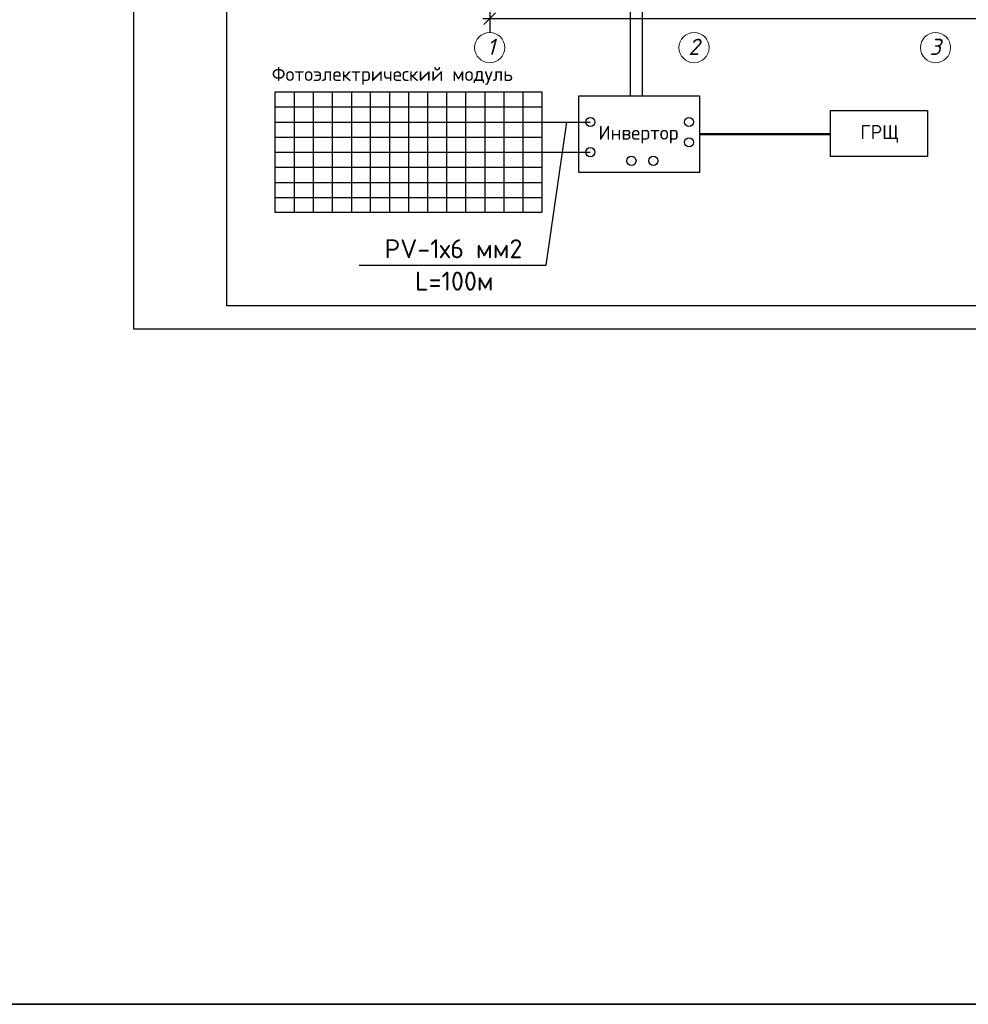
# Model space of a CAD drawing. Header units: millimetres. Extents: x 1114507 to 93926427, y 174473 to 817039.
# Tile 395 of 483: x 2002255 to 2022681, y 741235 to 762434. Entities that reach past the tile are written whole.
import ezdxf

# ---------------------------------------------------------------- set-up
doc = ezdxf.new("R2010")
doc.units = ezdxf.units.MM
for name, color, linetype in [('(002) Рамка', 7, 'Continuous'), ('PDF10_Geometry', 7, 'Continuous'), ('PDF10_Text', 7, 'Continuous'), ('RAZMERNAR', 152, 'Continuous')]:
    doc.layers.add(name, color=color, linetype=linetype)
doc.layers.add('PLAN', color=250, linetype='Continuous', lineweight=25)
doc.styles.add('PDF ISOCPEUR', font='isocpeur.TTF')
doc.styles.get("Standard").update_dxf_attribs({"font": 'isocpeui.ttf'})
doc.styles.add('WMF-Times New Roman0', font='times.ttf')
doc.dimstyles.new('ISO-25$0', dxfattribs={"dimtxt": 300, "dimasz": 200, "dimexe": 100, "dimexo": 300, "dimgap": 50, "dimtad": 1, "dimdec": 0, "dimtxsty": 'Standard', "dimblk": 'OBLIQUE', "dimcen": 250, "dimadec": 0, "dimazin": 0, "dimtfac": 1, "dimtdec": 0, "dimtmove": 0, "dimatfit": 3, "dimldrblk": 'OBLIQUE', "dimfxl": 0, "dimarcsym": 0})

# ---------------------------------------------------------------- blocks, each defined once
blk = doc.blocks.new('dhyjfyuk')
at = {"style": 'WMF-Times New Roman0'}
for s, insert, char_height, width, attachment_point in [('\\pi924.63548;{\\fISOCPEUR|b0|i1|c0|p34;Samarqand viloyati Toyloq tumani "\\fISOCPEUR|b0|i1|c204|p34;Хо\\fISOCPEUR|b0|i1|c0|p34;n\\fISOCPEUR|b0|i1|c204|p34;с\\fISOCPEUR|b0|i1|c0|p34;h\\fISOCPEUR|b0|i1|c204|p34;о\\fISOCPEUR|b0|i1|c0|p34;rb\\fISOCPEUR|b0|i1|c204|p34;о\\fISOCPEUR|b0|i1|c0|p34;g\'" \\fISOCPEUR|b0|i1|c204|p34;М\\fISOCPEUR|b0|i1|c0|p34;FY dagi 11-son \\P\\pi16770.62033;maktabni rekonstruksiya qilish. \\P\\pi11200.3173;(360 o\'quvchi o\'rinli qo\'shimcha bino qurish).}', (4415422, -1193420), 1400, 60812.6, 4), ('\\pi12888.864;{\\fTimes New Roman|b1|i0|c204|p18;\\C0;MCHJ\\P\\pi2815.884;\\C1;"PARVIZ  PROEKT  SERVIS"\\C0;\\P\\pi9383.364;Samarqand sh.\\C256; }', (4448452, -1205594), 1200, 29788.7, 1)]:
    blk.add_mtext(s, dxfattribs=dict(at, insert=insert, char_height=char_height, width=width, attachment_point=attachment_point))
blk = doc.blocks.new('_Oblique')
at = {"color": 0, "linetype": 'ByBlock', "lineweight": -2}
blk.add_line((-0.5, -0.5), (0.5, 0.5), dxfattribs=at)
blk = doc.blocks.new('*D1502')
at = {"layer": 'Defpoints', "color": 0, "lineweight": 35, "ltscale": 100, "transparency": 16777216}
for p in [(2012375, 766719), (2039375, 766719), (2039375, 762457)]:
    blk.add_point(p, dxfattribs=at)
at = {"layer": 'RAZMERNAR', "color": 0, "lineweight": -2, "ltscale": 100, "transparency": 16777216}
for p, q in [((2012375, 766319), (2012375, 762157)), ((2039375, 766319), (2039375, 762157)), ((2012225, 762457), (2039525, 762457))]:
    blk.add_line(p, q, dxfattribs=at)
at = {"layer": 'RAZMERNAR', "color": 0, "lineweight": -2, "ltscale": 100, "transparency": 16777216, "xscale": 250, "yscale": 250, "zscale": 250, "rotation": 180}
blk.add_blockref('_Oblique', (2012375, 762457), dxfattribs=at)
at = {"layer": 'RAZMERNAR', "color": 0, "lineweight": -2, "ltscale": 100, "transparency": 16777216, "xscale": 250, "yscale": 250, "zscale": 250}
blk.add_blockref('_Oblique', (2039375, 762457), dxfattribs=at)
at = {"layer": 'RAZMERNAR', "color": 0, "lineweight": 0, "ltscale": 100, "transparency": 16777216, "insert": (2025875, 762704), "char_height": 250, "attachment_point": 5}
blk.add_mtext('27000', dxfattribs=at)

msp = doc.modelspace()

# ---------------------------------------------------------------- linework, layer by layer
at = {"color": 0, "lineweight": 35, "ltscale": 100}
msp.add_lwpolyline([(1114507.2, 817038.9), (2439942.4, 817038.9), (2439942.4, 741234.8), (1114507.2, 741234.8)], close=True, dxfattribs=at)
at = {"color": 5, "elevation": 0}
msp.add_lwpolyline([(2004714.2, 785471.7), (2057572.2, 785471.7), (2057572.2, 755771.7), (2004714.2, 755771.7)], close=True, dxfattribs=at)
at = {"color": 5, "lineweight": 30, "elevation": 0}
msp.add_lwpolyline([(2006714.2, 784971.7), (2057072.2, 784971.7), (2057072.2, 756271.7), (2006714.2, 756271.7)], close=True, dxfattribs=at)
at = {"layer": 'Defpoints', "color": 3, "linetype": 'ByBlock', "elevation": 0}
msp.add_lwpolyline([(2004714.2, 785471.7), (2046714.2, 785471.7), (2046714.2, 755771.7), (2004714.2, 755771.7)], close=True, dxfattribs=at)
at = {"layer": 'PDF10_Geometry', "lineweight": 25}
for points in [[(2012128.5, 763401.8), (2015660, 763401.8), (2015660, 760793.4)], [(2012128.5, 762931.8), (2015397.5, 762931.8), (2015397.5, 760793.4)], [(2007754.4, 760882.4), (2013500.5, 760882.4)], [(2009566.7, 757147.6), (2013589.4, 757147.6), (2014038.2, 760230.3)], [(2013348, 760230.3), (2014542.1, 760230.3)], [(2013348, 759582.4), (2014542.1, 759582.4)]]:
    msp.add_lwpolyline(points, dxfattribs=at)
for points in [[(2007754.4, 760882.4), (2013500.5, 760882.4), (2013500.5, 758282.4), (2007754.4, 758282.4)], [(2014296.5, 759142), (2014296.5, 760793.4), (2016896.4, 760793.4), (2016896.4, 759142)], [(2019712.3, 760475.9), (2021799.9, 760475.9), (2021799.9, 759489.2), (2019712.3, 759489.2)]]:
    msp.add_lwpolyline(points, close=True, dxfattribs=at)
at = {"layer": 'PDF10_Geometry', "color": 254, "lineweight": 25, "true_color": 0xdbdbdb}
for points in [[(2008165.1, 760882.4), (2008165.1, 758282.4)], [(2008575.9, 760882.4), (2008575.9, 758282.4)], [(2008986.6, 760882.4), (2008986.6, 758282.4)], [(2009397.3, 760882.4), (2009397.3, 758282.4)], [(2009803.8, 760882.4), (2009803.8, 758282.4)], [(2010214.6, 760882.4), (2010214.6, 758282.4)], [(2010625.3, 760882.4), (2010625.3, 758282.4)], [(2011036, 760882.4), (2011036, 758282.4)], [(2011446.8, 760882.4), (2011446.8, 758282.4)], [(2011857.5, 760882.4), (2011857.5, 758282.4)], [(2012268.3, 760882.4), (2012268.3, 758282.4)], [(2012679, 760882.4), (2012679, 758282.4)], [(2013089.7, 760882.4), (2013089.7, 758282.4)], [(2007754.4, 760556.3), (2013500.5, 760556.3)], [(2007754.4, 760230.3), (2013500.5, 760230.3)], [(2007754.4, 759904.2), (2013500.5, 759904.2)], [(2007754.4, 759582.4), (2013500.5, 759582.4)], [(2007754.4, 759256.4), (2013500.5, 759256.4)], [(2007754.4, 758930.3), (2013500.5, 758930.3)], [(2007754.4, 758608.5), (2013500.5, 758608.5)]]:
    msp.add_lwpolyline(points, dxfattribs=at)
at = {"layer": 'PDF10_Geometry', "lineweight": 50}
msp.add_lwpolyline([(2016896.4, 759967.7), (2019712.3, 759967.7)], dxfattribs=at)
at = {"layer": 'PDF10_Geometry', "lineweight": 25}
for centre in [(2014540.9, 760230.8), (2016666.5, 760230.8), (2016666.5, 759794.6), (2014540.9, 759582.9), (2015427.7, 759396.6), (2015897.7, 759396.6)]:
    msp.add_circle(centre, 98.6, dxfattribs=at)
at = {"layer": 'PLAN', "color": 158, "lineweight": 0}
for centre in [(2012375.4, 761832.2), (2016775.4, 761832.2), (2021975.4, 761832.2)]:
    msp.add_circle(centre, 324.9, dxfattribs=at)

# ---------------------------------------------------------------- block references
at = {"layer": '(002) Рамка', "lineweight": 50, "xscale": 0.1999999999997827, "yscale": 0.1999999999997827, "zscale": 0.1999999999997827}
for p in [(321235.3, 998676.5, 0), (368239.9, 998676.5, 0), (424263, 998676.5, 0), (480286.3, 998676.5, 0), (536309.5, 998676.5, 0), (583309.2, 998676.5, 0), (641167.3, 998676.5, 0), (699025.3, 998676.5, 0), (756883.3, 998676.5, 0), (814741.3, 998676.5, 0), (872599.3, 998676.5, 0), (930457.3, 998676.5, 0), (988315.3, 998676.5, 0), (1046173.3, 998676.5, 0), (1104031.3, 998676.5, 0)]:
    msp.add_blockref('dhyjfyuk', p, dxfattribs=at)

# ---------------------------------------------------------------- texts
at = {"layer": 'PDF10_Text', "attachment_point": 7, "style": 'PDF ISOCPEUR'}
for s, insert, char_height in [('Фотоэлектрический модуль', (2007682.4, 761033.5), 300.212), ('Инвертор', (2014717.3, 759770), 300.21), ('ГРЩ', (2020356.3, 759783.2), 300.21), ('PV-1х6 мм2', (2010112.4, 757298.1), 407.93), ('L=100м', (2010766.5, 756601.2), 407.93)]:
    msp.add_mtext(s, dxfattribs=dict(at, insert=insert, char_height=char_height))
at = {"layer": 'PLAN', "lineweight": 0, "char_height": 350, "width": 338.657, "attachment_point": 3}
for s, insert in [('1', (2012491.2, 762025)), ('2', (2016891.2, 762025)), ('3', (2022091.2, 762025))]:
    msp.add_mtext(s, dxfattribs=dict(at, insert=insert))

# ---------------------------------------------------------------- dimensions: what is measured, and where the dimension line sits
at = {"layer": 'RAZMERNAR', "lineweight": 0, "ltscale": 100}
dim = msp.add_linear_dim(base=(2039375.4, 762457.1), p1=(2012375.4, 766719.1), p2=(2039375.4, 766719.1), dimstyle='ISO-25$0', override={"dimtxt": 250, "dimasz": 250, "dimexe": 300, "dimexo": 400, "dimgap": 120, "dimpost": '\\X', "dimcen": -20, "dimdle": 150, "dimtmove": 1}, dxfattribs=at)
dim.commit()
dim.dimension.update_dxf_attribs({"geometry": '*D1502', "text_midpoint": (2025875.4, 762703.7)})

doc.saveas('drawing.dxf')
